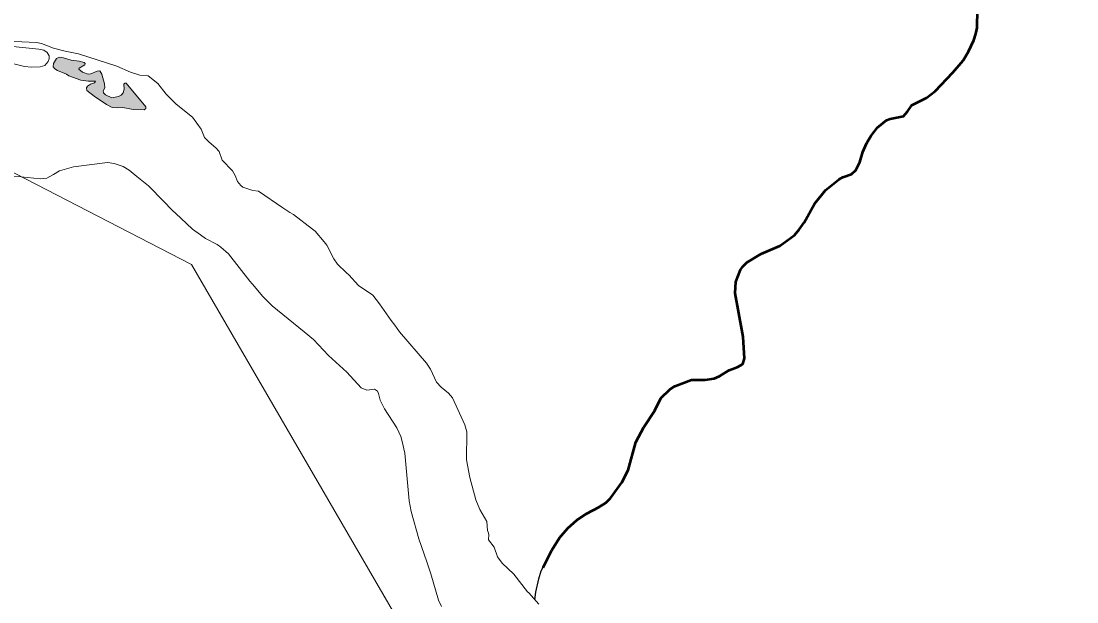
# Model space of a CAD drawing. Extents: x -1643653 to 4543381, y 1624270 to 13878484.
# Drawn here: x 810282 to 811596, y 9011979 to 9012702 of the extents above; entities that cross this region are included whole.
import ezdxf

# ---------------------------------------------------------------- set-up
doc = ezdxf.new("R2010")
doc.units = 0
doc.header["$LTSCALE"] = 160
doc.layers.add('60', color=7, linetype='Continuous', lineweight=13)

msp = doc.modelspace()

# ---------------------------------------------------------------- hatches: boundary and pattern name
at = {"layer": '60'}
msp.add_hatch(color=256, dxfattribs=at).paths.add_polyline_path([(810403.3, 9012608.1), (810395.3, 9012606.2), (810387.3, 9012610.1), (810384.8, 9012612.6), (810384.2, 9012614.8), (810386.3, 9012618.7), (810386.2, 9012623.5), (810382.5, 9012635.9), (810380, 9012639.8), (810376.9, 9012639.5), (810368.8, 9012636), (810365.7, 9012635.9), (810358.7, 9012638.1), (810354.1, 9012642.1), (810354.6, 9012643.2), (810361.7, 9012647.2), (810362.1, 9012649), (810360.6, 9012650.2), (810354.4, 9012652), (810344.6, 9012653.1), (810335.2, 9012656), (810330.1, 9012656.8), (810326.1, 9012655.2), (810322.6, 9012649), (810322.3, 9012644.8), (810324.1, 9012642.3), (810327.6, 9012640.1), (810338.7, 9012635.6), (810341.6, 9012633.5), (810356.6, 9012628.3), (810365.7, 9012626.9), (810374.7, 9012626.9), (810373.5, 9012624.8), (810368.4, 9012623.3), (810364.7, 9012620.7), (810363.8, 9012618.8), (810364.2, 9012615.5), (810373.2, 9012608.2), (810388.6, 9012598.1), (810395.5, 9012594.4), (810402.4, 9012593.7), (810409, 9012594.3), (810421.5, 9012591.8), (810435.2, 9012591.4), (810437.4, 9012593.1), (810437.4, 9012595.1), (810413, 9012624.4), (810411.3, 9012624.6), (810410.2, 9012623.1), (810410.6, 9012617.1), (810409.2, 9012612.4), (810406.7, 9012609.7)])

# ---------------------------------------------------------------- linework, layer by layer
for points in [[(814598.3, 9008896), (813758.5, 9010664.1), (812879.6, 9010781.5), (811952.2, 9011648.1), (810858.7, 9011770.6), (810494.2, 9012398.9), (808613.3, 9013370.5), (807126, 9013554.3), (805831.2, 9014683.5)], [(810265, 9012677), (810301.6, 9012675.2), (810307.7, 9012673.9), (810322.5, 9012668), (810336.9, 9012664.3), (810353.6, 9012661.2), (810401.3, 9012645.5), (810418.2, 9012638.3), (810429.9, 9012634.5), (810440.5, 9012633.7)], [(810440.5, 9012633.7), (810429.9, 9012634.5), (810418.2, 9012638.3), (810401.3, 9012645.5), (810353.6, 9012661.2), (810336.9, 9012664.3), (810322.5, 9012668), (810307.7, 9012673.9), (810301.6, 9012675.2), (810265, 9012677)], [(810271.6, 9012649.1), (810286.5, 9012645.2), (810295, 9012644.5), (810305.8, 9012644.7), (810311.8, 9012646.7), (810315.9, 9012651.3), (810317.3, 9012654.8), (810317, 9012658.5), (810314.5, 9012662.9), (810310.5, 9012665.6), (810304.5, 9012666.9), (810267.6, 9012670.7)], [(810267.6, 9012670.7), (810304.5, 9012666.9), (810310.5, 9012665.6), (810314.5, 9012662.9), (810317, 9012658.5), (810317.3, 9012654.8), (810315.9, 9012651.3), (810311.8, 9012646.7), (810305.8, 9012644.7), (810295, 9012644.5), (810286.5, 9012645.2), (810271.6, 9012649.1)], [(810440.5, 9012633.7), (810452.4, 9012624), (810462.9, 9012610.8), (810475.1, 9012598.3), (810495.7, 9012582), (810506.2, 9012567.3)], [(810506.2, 9012567.3), (810495.7, 9012582), (810475.1, 9012598.3), (810462.9, 9012610.8), (810452.4, 9012624), (810440.5, 9012633.7)], [(810506.2, 9012567.3), (810510.5, 9012556.8), (810516.2, 9012551), (810524.7, 9012544.2), (810528.7, 9012539.4), (810532.3, 9012528.7), (810545.2, 9012515.5)], [(810545.2, 9012515.5), (810532.3, 9012528.7), (810528.7, 9012539.4), (810524.7, 9012544.2), (810516.2, 9012551), (810510.5, 9012556.8), (810506.2, 9012567.3)], [(810426.2, 9012508.4), (810416.7, 9012516.2), (810409.2, 9012520.6), (810398, 9012524.6), (810389.7, 9012525.7), (810347.5, 9012520.2), (810330, 9012515.4), (810322.5, 9012510.6), (810314.1, 9012506.4), (810306, 9012505.2), (810282.3, 9012507.9), (810241.3, 9012509.2), (810203.6, 9012514.2), (810183.9, 9012520.7)], [(810545.2, 9012515.5), (810548.7, 9012509.6), (810551.4, 9012502.2), (810555.6, 9012496.9), (810558.2, 9012495.2), (810570.4, 9012490.7), (810577.6, 9012489.9), (810577.6, 9012489.9)], [(810577.6, 9012489.9), (810570.4, 9012490.7), (810558.2, 9012495.2), (810555.6, 9012496.9), (810551.4, 9012502.2), (810548.7, 9012509.6), (810545.2, 9012515.5)], [(810459.8, 9012477), (810440.6, 9012496.5), (810426.2, 9012508.4)], [(810577.6, 9012489.9), (810607.8, 9012469.1), (810616.8, 9012463.5)], [(810616.8, 9012463.5), (810607.8, 9012469.1), (810577.6, 9012489.9)], [(810480.9, 9012456.4), (810469.6, 9012467), (810459.8, 9012477)], [(810616.8, 9012463.5), (810621.2, 9012460.8), (810644.7, 9012442.9)], [(810644.7, 9012442.9), (810621.2, 9012460.8), (810616.8, 9012463.5)], [(810505.3, 9012435.7), (810495.7, 9012442.6), (810480.9, 9012456.4)], [(810530.7, 9012420.1), (810526.1, 9012423.8), (810511.9, 9012431), (810505.3, 9012435.7)], [(810644.7, 9012442.9), (810648.1, 9012440.4), (810659.3, 9012426.8)], [(810659.3, 9012426.8), (810648.1, 9012440.4), (810644.7, 9012442.9)], [(810659.3, 9012426.8), (810662.5, 9012422.9), (810671.3, 9012405.7), (810675.9, 9012399), (810687.2, 9012388.5)], [(810687.2, 9012388.5), (810675.9, 9012399), (810671.3, 9012405.7), (810662.5, 9012422.9), (810659.3, 9012426.8)], [(810572.5, 9012371.3), (810566.9, 9012377.9), (810540.5, 9012412.1), (810530.7, 9012420.1)], [(810687.2, 9012388.5), (810689.9, 9012385.9), (810702, 9012372.4), (810719.8, 9012360.4), (810728.4, 9012349.9), (810742.8, 9012328.9), (810747.3, 9012323.2)], [(810747.3, 9012323.2), (810742.8, 9012328.9), (810728.4, 9012349.9), (810719.8, 9012360.4), (810702, 9012372.4), (810689.9, 9012385.9), (810687.2, 9012388.5)], [(810634.4, 9012314.8), (810594.6, 9012347.4), (810582.6, 9012359.3), (810572.5, 9012371.3)], [(810747.3, 9012323.2), (810753.3, 9012314.8), (810786.7, 9012276), (810791.8, 9012268.2), (810799, 9012252.4), (810805.1, 9012246), (810813.9, 9012238.7), (810818.9, 9012232.5), (810834.4, 9012199), (810837.1, 9012190.4), (810836.3, 9012155.7), (810840.5, 9012133.6), (810847.9, 9012105.8), (810853, 9012093.8), (810861.6, 9012078.6), (810862.8, 9012067.6), (810863.4, 9012065.4)], [(810863.4, 9012065.4), (810862.8, 9012067.6), (810861.6, 9012078.6), (810853, 9012093.8), (810847.9, 9012105.8), (810840.5, 9012133.6), (810836.3, 9012155.7), (810837.1, 9012190.4), (810834.4, 9012199), (810818.9, 9012232.5), (810813.9, 9012238.7), (810805.1, 9012246), (810799, 9012252.4), (810791.8, 9012268.2), (810786.7, 9012276), (810753.3, 9012314.8), (810747.3, 9012323.2)], [(810669.5, 9012281.3), (810664.9, 9012285.6), (810646, 9012305.2), (810634.4, 9012314.8)], [(810756.3, 9012178.4), (810754.9, 9012184.4), (810749.7, 9012195.5), (810734.5, 9012218.8), (810729.1, 9012229.9), (810727.1, 9012238.3), (810725.6, 9012240.8), (810721.9, 9012243.5), (810712.4, 9012242.3), (810705.4, 9012245.1), (810687.4, 9012264.7), (810669.5, 9012281.3)], [(810767.8, 9012091.1), (810765.2, 9012104.6), (810759.8, 9012163.9), (810756.3, 9012178.4)], [(810787.1, 9012028.3), (810777.2, 9012057.3), (810767.8, 9012091.1)], [(810863.4, 9012065.4), (810864.2, 9012062.4), (810864, 9012055.8), (810870.8, 9012046.6), (810874.9, 9012034.6), (810881, 9012026.7), (810895.4, 9012013.3), (810912.3, 9011991), (810914.1, 9011989.7), (810926.6, 9011975.9)], [(810926.6, 9011975.9), (810914.1, 9011989.7), (810912.3, 9011991), (810895.4, 9012013.3), (810881, 9012026.7), (810874.9, 9012034.6), (810870.8, 9012046.6), (810864, 9012055.8), (810864.2, 9012062.4), (810863.4, 9012065.4)], [(810805.2, 9011972.7), (810801.6, 9011980.6), (810792, 9012013.7), (810787.1, 9012028.3)]]:
    msp.add_lwpolyline(points, dxfattribs=at)
at = {"layer": '60', "lineweight": 53}
for points in [[(811390.6, 9012597.1), (811390.7, 9012597.2), (811408.9, 9012606.3), (811419.7, 9012614.5), (811441.7, 9012637.7), (811454.5, 9012652.9), (811461, 9012664.1), (811467.6, 9012678.1), (811470.3, 9012685.9), (811471.8, 9012693.4), (811472.5, 9012716.3), (811467.8, 9012726.2), (811467.9, 9012726.6)], [(811179.8, 9012313.2), (811170.8, 9012363), (811171.5, 9012377.3), (811177.5, 9012392), (811180.4, 9012396.1), (811185.5, 9012401.2), (811203.1, 9012411.8), (811226.4, 9012422.1), (811244.5, 9012435.1), (811250.6, 9012442.3), (811256.8, 9012451.2), (811269.7, 9012474.4), (811283.1, 9012491.2), (811299.7, 9012504.6), (811304.7, 9012507.3), (811315.4, 9012511.1), (811320.9, 9012516), (811325.9, 9012526), (811329.5, 9012539), (811334.7, 9012550.3), (811339.5, 9012558.6), (811348, 9012569.3), (811359.3, 9012578.6), (811363.7, 9012580.1), (811380.1, 9012583.4), (811385.2, 9012589.3), (811390.6, 9012597.1)], [(810931.8, 9012021.5), (810942.6, 9012043), (810952.1, 9012058.2), (810962.6, 9012070.5), (810974.1, 9012080.9), (810986.2, 9012088.7), (811001.3, 9012096.5), (811010, 9012101.8), (811015.7, 9012107.8), (811029.7, 9012127.2), (811037.8, 9012142.5), (811047, 9012177.5), (811057.3, 9012196.1), (811070.8, 9012217), (811078.5, 9012232.3), (811090, 9012243.4), (811095.7, 9012247.3), (811116.4, 9012255), (811133.3, 9012255.1), (811144.7, 9012256.6), (811151.5, 9012259.8), (811163.2, 9012267.3), (811173.1, 9012270.7), (811178.7, 9012273.6), (811180.3, 9012275.2), (811182.5, 9012281.8), (811180.6, 9012308.7), (811179.8, 9012313.2)]]:
    msp.add_lwpolyline(points, dxfattribs=at)
at = {"layer": '60', "lineweight": 25}
for points in [[(811390.6, 9012597.1), (811390.7, 9012597.2), (811408.9, 9012606.3), (811419.7, 9012614.5), (811441.7, 9012637.7), (811454.5, 9012652.9), (811461, 9012664.1), (811467.6, 9012678.1), (811470.3, 9012685.9), (811471.8, 9012693.4), (811472.5, 9012716.3), (811467.8, 9012726.2), (811467.9, 9012726.6)], [(811179.8, 9012313.2), (811170.8, 9012363), (811171.5, 9012377.3), (811177.5, 9012392), (811180.4, 9012396.1), (811185.5, 9012401.2), (811203.1, 9012411.8), (811226.4, 9012422.1), (811244.5, 9012435.1), (811250.6, 9012442.3), (811256.8, 9012451.2), (811269.7, 9012474.4), (811283.1, 9012491.2), (811299.7, 9012504.6), (811304.7, 9012507.3), (811315.4, 9012511.1), (811320.9, 9012516), (811325.9, 9012526), (811329.5, 9012539), (811334.7, 9012550.3), (811339.5, 9012558.6), (811348, 9012569.3), (811359.3, 9012578.6), (811363.7, 9012580.1), (811380.1, 9012583.4), (811385.2, 9012589.3), (811390.6, 9012597.1)], [(810921.7, 9011981.3), (810922.9, 9011990.7), (810926.3, 9012007.5), (810929.6, 9012017.1), (810942.6, 9012043), (810952.1, 9012058.2), (810962.6, 9012070.5), (810974.1, 9012080.9), (810986.2, 9012088.7), (811001.3, 9012096.5), (811010, 9012101.8), (811015.7, 9012107.8), (811029.7, 9012127.2), (811037.8, 9012142.5), (811047, 9012177.5), (811057.3, 9012196.1), (811070.8, 9012217), (811078.5, 9012232.3), (811090, 9012243.4), (811095.7, 9012247.3), (811116.4, 9012255), (811133.3, 9012255.1), (811144.7, 9012256.6), (811151.5, 9012259.8), (811163.2, 9012267.3), (811173.1, 9012270.7), (811178.7, 9012273.6), (811180.3, 9012275.2), (811182.5, 9012281.8), (811180.6, 9012308.7), (811179.8, 9012313.2)]]:
    msp.add_lwpolyline(points, dxfattribs=at)
at = {"layer": '60'}
msp.add_lwpolyline([(810403.3, 9012608.1), (810395.3, 9012606.2), (810387.3, 9012610.1), (810384.8, 9012612.6), (810384.2, 9012614.8), (810386.3, 9012618.7), (810386.2, 9012623.5), (810382.5, 9012635.9), (810380, 9012639.8), (810376.9, 9012639.5), (810368.8, 9012636), (810365.7, 9012635.9), (810358.7, 9012638.1), (810354.1, 9012642.1), (810354.6, 9012643.2), (810361.7, 9012647.2), (810362.1, 9012649), (810360.6, 9012650.2), (810354.4, 9012652), (810344.6, 9012653.1), (810335.2, 9012656), (810330.1, 9012656.8), (810326.1, 9012655.2), (810322.6, 9012649), (810322.3, 9012644.8), (810324.1, 9012642.3), (810327.6, 9012640.1), (810338.7, 9012635.6), (810341.6, 9012633.5), (810356.6, 9012628.3), (810365.7, 9012626.9), (810374.7, 9012626.9), (810373.5, 9012624.8), (810368.4, 9012623.3), (810364.7, 9012620.7), (810363.8, 9012618.8), (810364.2, 9012615.5), (810373.2, 9012608.2), (810388.6, 9012598.1), (810395.5, 9012594.4), (810402.4, 9012593.7), (810409, 9012594.3), (810421.5, 9012591.8), (810435.2, 9012591.4), (810437.4, 9012593.1), (810437.4, 9012595.1), (810413, 9012624.4), (810411.3, 9012624.6), (810410.2, 9012623.1), (810410.6, 9012617.1), (810409.2, 9012612.4), (810406.7, 9012609.7)], close=True, dxfattribs=at)
at = {"layer": '60', "lineweight": 25}
msp.add_spline([(814781, 9009175.5), (814787.2, 9009173.4), (814796.9, 9009173.4), (814799.4, 9009172.4), (814805.1, 9009174.5), (814805.6, 9009176.5), (814811.7, 9009179.5), (814811.7, 9009179.5), (814801.5, 9009181), (814790.7, 9009181.5), (814784.1, 9009183.1), (814777.4, 9009185.1), (814778.4, 9009175.5)], degree=3, dxfattribs=at)

# ---------------------------------------------------------------- texts
at = {"layer": '60', "width": 0.9}
msp.add_text('R I O   S Ã O   F R A N C I S C O', height=500, rotation=332.036, dxfattribs=at).set_placement((805339.6, 9013807.5))

doc.saveas('drawing.dxf')
